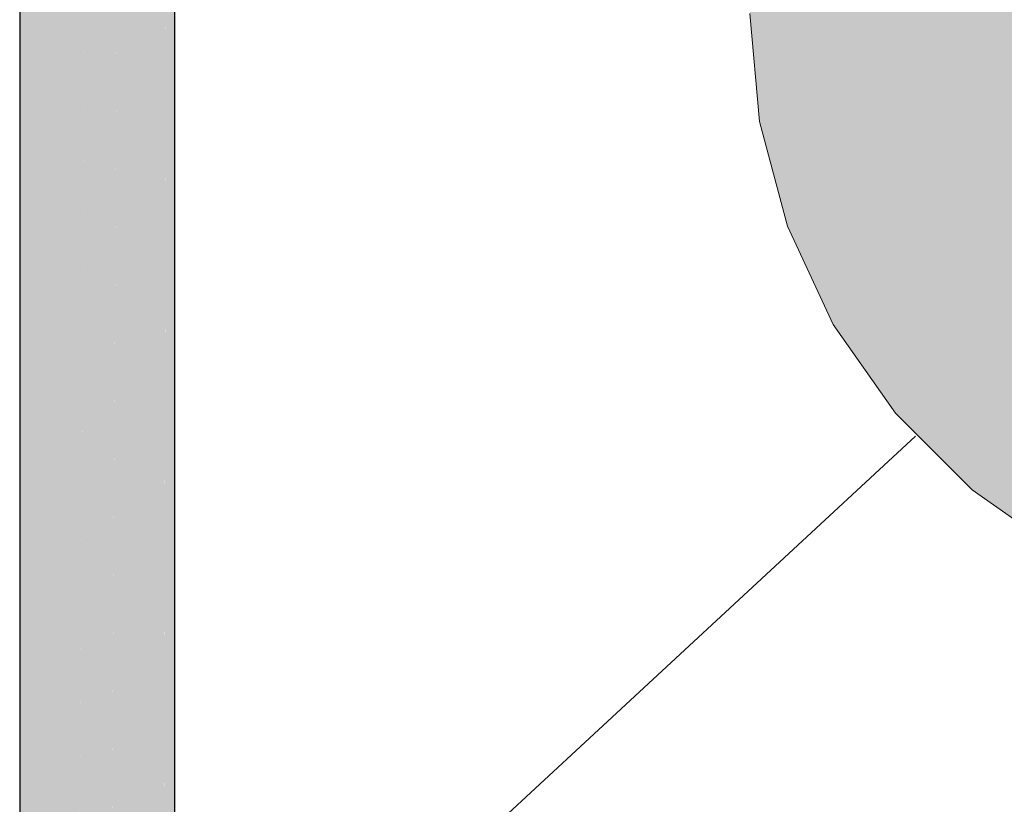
# Model space of a CAD drawing. Header units: millimetres. Extents: x 2 to 902, y -447 to 199.
# Tile 458 of 656: x 105.609 to 106.38, y 97.962 to 98.576. Entities that reach past the tile are written whole.
import ezdxf

# ---------------------------------------------------------------- set-up
doc = ezdxf.new("R2010")
doc.units = ezdxf.units.MM
doc.header["$MEASUREMENT"] = 0
doc.layers.add('AF-Condutos', color=4, linetype='Continuous', lineweight=25)
doc.layers.add('AF-Indicação coluna', color=5, linetype='Continuous', lineweight=13)

msp = doc.modelspace()

# ---------------------------------------------------------------- hatches: boundary and pattern name
at = {"layer": 'AF-Condutos', "linetype": 'Continuous'}
for points in [[(105.60889, 97.73634), (105.60888, 97.73058), (105.60973, 97.7294), (105.61082, 97.72788), (105.6121, 97.72608), (105.61228, 97.72584), (105.61372, 97.72383), (105.6154, 97.7205), (105.6154, 97.72149), (105.6154, 97.77429), (105.6154, 97.72148), (105.61555, 97.72039), (105.61592, 97.72011), (105.61693, 97.71935), (105.62489, 97.71336), (105.62513, 97.71319), (105.62667, 97.71203), (105.62896, 97.71101), (105.63143, 97.70845), (105.63104, 97.71009), (105.63143, 97.70992), (105.63143, 97.78636), (105.63143, 97.80782), (105.63143, 101.80155), (105.6158, 97.78607), (105.61576, 97.77456), (105.61555, 97.72127), (105.61576, 97.77456), (105.61576, 97.78601), (105.6154, 101.81298), (105.6154, 97.7855), (105.6154, 97.86316), (105.6154, 101.81298), (105.60905, 97.83528), (105.6154, 101.81298), (105.61576, 97.77456), (105.63143, 101.80155), (105.63143, 97.70992), (105.63165, 97.70982), (105.63164, 97.70825), (105.6325, 97.70804), (105.63935, 97.70641), (105.65412, 97.70288), (105.65412, 101.79488), (105.65412, 97.66288), (105.67954, 101.7941), (105.67954, 97.66211), (105.70333, 101.79938), (105.70333, 97.7065), (105.7035, 97.70668), (105.72132, 101.80977), (105.72132, 97.67777), (105.73046, 101.8235), (105.72912, 101.83818), (105.66997, 101.82903), (105.72912, 101.83818), (105.71756, 101.85128), (105.69777, 101.86054), (105.67318, 101.86434), (105.64802, 101.86203), (105.62667, 101.85403), (105.6128, 101.8417), (105.60882, 101.82718), (105.60882, 97.83429), (105.60895, 97.83486), (105.60882, 97.83429), (105.60882, 97.77635), (105.60882, 97.73662), (105.60889, 97.73634), (105.60895, 97.77653), (105.60894, 97.76943)], [(105.73046, 97.73375), (105.73046, 97.76983), (105.73046, 97.7773), (105.73046, 97.83682), (105.73046, 101.8235), (105.72176, 97.87491), (105.72157, 97.7897), (105.72154, 97.77655), (105.72141, 97.71816), (105.72141, 97.71713), (105.72301, 97.71936), (105.72522, 97.72244), (105.72696, 97.72486), (105.72912, 97.72788), (105.73046, 97.72974)], [(105.72132, 97.71809), (105.72132, 97.72614), (105.72132, 101.80977), (105.71328, 97.71736), (105.72132, 101.80977), (105.7035, 97.7077), (105.704, 97.70723), (105.70506, 97.70839), (105.71327, 97.71203), (105.72132, 97.71559)], [(105.70333, 97.70763), (105.70333, 101.79938), (105.67978, 97.70242), (105.67977, 97.70143), (105.68582, 97.70288), (105.70059, 97.70642), (105.70333, 97.70707)], [(105.66997, 97.70168), (105.67954, 97.70095), (105.67954, 97.7024), (105.67954, 101.7941), (105.65437, 97.70286)]]:
    msp.add_hatch(color=151, dxfattribs=at).paths.add_polyline_path(points)
at = {"layer": 'AF-Indicação coluna', "linetype": 'Continuous'}
msp.add_hatch(color=161, dxfattribs=at).paths.add_polyline_path([(107.15484, 98.58097), (107.14744, 98.66554), (107.12547, 98.74754), (107.08959, 98.82448), (107.0409, 98.89402), (106.98087, 98.95405), (106.91133, 99.00274), (106.83439, 99.03862), (106.75239, 99.06059), (106.66782, 99.06799), (106.58325, 99.06059), (106.50125, 99.03862), (106.42431, 99.00274), (106.35477, 98.95405), (106.29474, 98.89402), (106.24605, 98.82448), (106.21017, 98.74754), (106.1882, 98.66554), (106.1808, 98.58097), (106.1882, 98.4964), (106.21017, 98.4144), (106.24605, 98.33746), (106.29474, 98.26792), (106.35477, 98.20789), (106.42431, 98.1592), (106.50125, 98.12332), (106.58325, 98.10135), (106.66782, 98.09395), (106.75239, 98.10135), (106.83439, 98.12332), (106.91133, 98.1592), (106.98087, 98.20789), (107.0409, 98.26792), (107.08959, 98.33746), (107.12547, 98.4144), (107.14744, 98.4964), (107.15484, 98.58097)])

# ---------------------------------------------------------------- linework, layer by layer
at = {"layer": 'AF-Condutos'}
for p, q in [((105.60882, 101.82718), (105.60882, 97.83429)), ((105.73046, 97.83682), (105.73046, 101.8235))]:
    msp.add_line(p, q, dxfattribs=at)
at = {"layer": 'AF-Indicação coluna'}
msp.add_line((106.31047, 98.25009), (105.69932, 97.68421), dxfattribs=at)
msp.add_lwpolyline([(106.1808, 98.58097), (106.1882, 98.4964), (106.21017, 98.4144), (106.24605, 98.33746), (106.29474, 98.26792), (106.35477, 98.20789), (106.42431, 98.1592), (106.50125, 98.12332), (106.58325, 98.10135), (106.66782, 98.09395), (106.75239, 98.10135), (106.83439, 98.12332), (106.91133, 98.1592), (106.98087, 98.20789), (107.0409, 98.26792), (107.08959, 98.33746), (107.12547, 98.4144), (107.14744, 98.4964), (107.15484, 98.58097)], dxfattribs=at)

doc.saveas('drawing.dxf')
